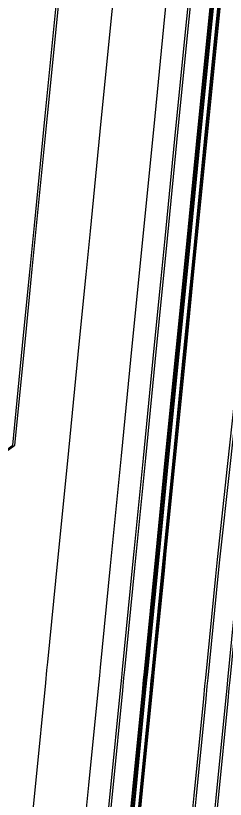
# Model space of a CAD drawing. Extents: x 1797478 to 1804836, y 246529 to 250952.
# Drawn here: x 1797721.2 to 1797768.7, y 248051.1 to 248228.7 of the extents above; entities that cross this region are included whole.
import ezdxf

# ---------------------------------------------------------------- set-up
doc = ezdxf.new("R2010")
doc.units = 0
for name, color, linetype in [('1', 7, 'Continuous'), ('DRAINAGE', 7, 'Continuous'), ('EDPV-LINE', 7, 'Continuous'), ('SHDR-UPAV', 7, 'Continuous')]:
    doc.layers.add(name, color=color, linetype=linetype)

msp = doc.modelspace()

# ---------------------------------------------------------------- linework, layer by layer
for points in [[(1797687.3, 248036.49), (1797689.54, 248059.1), (1797691.72, 248081.11), (1797692, 248083.98), (1797692.19, 248085.82), (1797694.34, 248108.87), (1797694.66, 248112.6), (1797720.57, 248131.4), (1797723.03, 248156.28), (1797724.52, 248171.31), (1797725.5, 248181.16), (1797727.96, 248206.03), (1797730.43, 248230.91), (1797732.9, 248255.83), (1797733.72, 248263.94), (1797734.85, 248275.06), (1797735.44, 248280.81), (1797738.05, 248305.78), (1797740.74, 248330.74), (1797743.49, 248355.69), (1797746.32, 248380.64), (1797749.22, 248405.57), (1797752.2, 248430.5), (1797755.25, 248455.42)], [(1797687.81, 248036.43), (1797690.05, 248059.05), (1797692.23, 248081.06), (1797692.51, 248083.93), (1797692.69, 248085.77), (1797694.84, 248108.82), (1797695.16, 248112.55), (1797721.07, 248131.35), (1797723.53, 248156.23), (1797725.02, 248171.26), (1797725.99, 248181.11), (1797728.46, 248205.99), (1797730.92, 248230.86), (1797733.39, 248255.78), (1797734.21, 248263.89), (1797735.34, 248275.01), (1797735.93, 248280.76), (1797738.54, 248305.73), (1797741.22, 248330.69), (1797743.98, 248355.64), (1797746.81, 248380.58), (1797749.71, 248405.51), (1797752.68, 248430.44), (1797755.73, 248455.36)], [(1797687.81, 248036.43), (1797690.05, 248059.05), (1797692.23, 248081.06), (1797692.51, 248083.93), (1797692.69, 248085.77), (1797694.84, 248108.82), (1797695.16, 248112.55), (1797721.07, 248131.35), (1797723.53, 248156.23), (1797725.02, 248171.26), (1797725.99, 248181.11), (1797728.46, 248205.99), (1797730.92, 248230.86), (1797733.39, 248255.78), (1797734.21, 248263.89), (1797735.34, 248275.01), (1797735.93, 248280.76), (1797738.54, 248305.73), (1797741.22, 248330.69), (1797743.98, 248355.64), (1797746.81, 248380.58), (1797749.71, 248405.51), (1797752.68, 248430.44), (1797755.73, 248455.36)], [(1797723.64, 248032.89), (1797725.88, 248055.51), (1797728.05, 248077.51), (1797728.34, 248080.39), (1797728.52, 248082.22), (1797730.8, 248105.26), (1797731.17, 248108.99), (1797733.26, 248130.14), (1797735.72, 248155.02), (1797737.21, 248170.06), (1797738.18, 248179.9), (1797740.65, 248204.78), (1797743.11, 248229.66), (1797745.58, 248254.56), (1797746.39, 248262.65), (1797747.52, 248273.76), (1797748.11, 248279.5), (1797750.72, 248304.43), (1797753.4, 248329.36), (1797756.15, 248354.27), (1797758.98, 248379.18), (1797761.88, 248404.08), (1797764.85, 248428.97), (1797767.89, 248453.85)], [(1797723.64, 248032.89), (1797725.88, 248055.51), (1797728.05, 248077.51), (1797728.34, 248080.39), (1797728.52, 248082.22), (1797730.8, 248105.26), (1797731.17, 248108.99), (1797733.26, 248130.14), (1797735.72, 248155.02), (1797737.21, 248170.06), (1797738.18, 248179.9), (1797740.65, 248204.78), (1797743.11, 248229.66), (1797745.58, 248254.56), (1797746.39, 248262.65), (1797747.52, 248273.76), (1797748.11, 248279.5), (1797750.72, 248304.43), (1797753.4, 248329.36), (1797756.15, 248354.27), (1797758.98, 248379.18), (1797761.88, 248404.08), (1797764.85, 248428.97), (1797767.89, 248453.85)], [(1797723.64, 248032.89), (1797725.88, 248055.51), (1797728.05, 248077.51), (1797728.34, 248080.39), (1797728.52, 248082.22), (1797730.8, 248105.26), (1797731.17, 248108.99), (1797733.26, 248130.14), (1797735.72, 248155.02), (1797737.21, 248170.06), (1797738.18, 248179.9), (1797740.65, 248204.78), (1797743.11, 248229.66), (1797745.58, 248254.56), (1797746.39, 248262.65), (1797747.52, 248273.76), (1797748.11, 248279.5), (1797750.72, 248304.43), (1797753.4, 248329.36), (1797756.15, 248354.27), (1797758.98, 248379.18), (1797761.88, 248404.08), (1797764.85, 248428.97), (1797767.89, 248453.85)], [(1797723.64, 248032.89), (1797725.88, 248055.51), (1797728.05, 248077.51), (1797728.34, 248080.39), (1797728.52, 248082.22), (1797730.8, 248105.26), (1797731.17, 248108.99), (1797733.26, 248130.14), (1797735.72, 248155.02), (1797737.21, 248170.06), (1797738.18, 248179.9), (1797740.65, 248204.78), (1797743.11, 248229.66), (1797745.58, 248254.56), (1797746.39, 248262.65), (1797747.52, 248273.76), (1797748.11, 248279.5), (1797750.72, 248304.43), (1797753.4, 248329.36), (1797756.15, 248354.27), (1797758.98, 248379.18), (1797761.88, 248404.08), (1797764.85, 248428.97), (1797767.89, 248453.85)], [(1797735.58, 248031.71), (1797737.82, 248054.33), (1797740, 248076.33), (1797740.28, 248079.2), (1797740.46, 248081.04), (1797742.74, 248104.08), (1797743.11, 248107.81), (1797745.2, 248128.96), (1797747.67, 248153.84), (1797749.15, 248168.88), (1797750.13, 248178.72), (1797752.59, 248203.6), (1797755.05, 248228.48), (1797757.52, 248253.37), (1797758.33, 248261.45), (1797759.46, 248272.54), (1797760.05, 248278.27), (1797762.65, 248303.17), (1797765.33, 248328.06), (1797768.08, 248352.94), (1797770.9, 248377.81), (1797773.79, 248402.68), (1797776.76, 248427.53), (1797779.8, 248452.38)], [(1797735.58, 248031.71), (1797737.82, 248054.33), (1797740, 248076.33), (1797740.28, 248079.2), (1797740.46, 248081.04), (1797742.74, 248104.08), (1797743.11, 248107.81), (1797745.2, 248128.96), (1797747.67, 248153.84), (1797749.15, 248168.88), (1797750.13, 248178.72), (1797752.59, 248203.6), (1797755.05, 248228.48), (1797757.52, 248253.37), (1797758.33, 248261.45), (1797759.46, 248272.54), (1797760.05, 248278.27), (1797762.65, 248303.17), (1797765.33, 248328.06), (1797768.08, 248352.94), (1797770.9, 248377.81), (1797773.79, 248402.68), (1797776.76, 248427.53), (1797779.8, 248452.38)], [(1797735.58, 248031.71), (1797737.82, 248054.33), (1797740, 248076.33), (1797740.28, 248079.2), (1797740.46, 248081.04), (1797742.74, 248104.08), (1797743.11, 248107.81), (1797745.2, 248128.96), (1797747.67, 248153.84), (1797749.15, 248168.88), (1797750.13, 248178.72), (1797752.59, 248203.6), (1797755.05, 248228.48), (1797757.52, 248253.37), (1797758.33, 248261.45), (1797759.46, 248272.54), (1797760.05, 248278.27), (1797762.65, 248303.17), (1797765.33, 248328.06), (1797768.08, 248352.94), (1797770.9, 248377.81), (1797773.79, 248402.68), (1797776.76, 248427.53), (1797779.8, 248452.38)], [(1797735.58, 248031.71), (1797737.82, 248054.33), (1797740, 248076.33), (1797740.28, 248079.2), (1797740.46, 248081.04), (1797742.74, 248104.08), (1797743.11, 248107.81), (1797745.2, 248128.96), (1797747.67, 248153.84), (1797749.15, 248168.88), (1797750.13, 248178.72), (1797752.59, 248203.6), (1797755.05, 248228.48), (1797757.52, 248253.37), (1797758.33, 248261.45), (1797759.46, 248272.54), (1797760.05, 248278.27), (1797762.65, 248303.17), (1797765.33, 248328.06), (1797768.08, 248352.94), (1797770.9, 248377.81), (1797773.79, 248402.68), (1797776.76, 248427.53), (1797779.8, 248452.38)], [(1797740.56, 248031.22), (1797742.79, 248053.83), (1797744.97, 248075.84), (1797745.26, 248078.71), (1797745.44, 248080.55), (1797747.72, 248103.59), (1797748.09, 248107.31), (1797750.18, 248128.47), (1797752.64, 248153.35), (1797754.13, 248168.38), (1797755.1, 248178.23), (1797757.56, 248203.1), (1797760.03, 248227.98), (1797762.49, 248252.87), (1797763.31, 248260.94), (1797764.44, 248272.03), (1797765.02, 248277.76), (1797767.63, 248302.64), (1797770.3, 248327.52), (1797773.05, 248352.38), (1797775.87, 248377.24), (1797778.76, 248402.09), (1797781.72, 248426.93), (1797784.76, 248451.77)], [(1797741.07, 248031.16), (1797743.31, 248053.78), (1797745.49, 248075.79), (1797745.77, 248078.66), (1797745.96, 248080.5), (1797748.24, 248103.54), (1797748.6, 248107.26), (1797750.7, 248128.42), (1797753.16, 248153.3), (1797754.65, 248168.33), (1797755.62, 248178.18), (1797758.08, 248203.05), (1797760.54, 248227.93), (1797763.01, 248252.82), (1797763.83, 248260.89), (1797764.95, 248271.97), (1797765.54, 248277.71), (1797768.14, 248302.59), (1797770.82, 248327.46), (1797773.57, 248352.32), (1797776.39, 248377.18), (1797779.28, 248402.03), (1797782.24, 248426.87), (1797785.28, 248451.7)], [(1797745.78, 248030.7), (1797748.02, 248053.32), (1797750.2, 248075.32), (1797750.48, 248078.2), (1797750.66, 248080.03), (1797752.94, 248103.07), (1797753.31, 248106.8), (1797755.39, 248127.95), (1797757.85, 248152.83), (1797759.34, 248167.87), (1797760.31, 248177.71), (1797762.77, 248202.59), (1797765.22, 248227.47), (1797767.69, 248252.35), (1797768.5, 248260.42), (1797769.62, 248271.5), (1797770.21, 248277.22), (1797772.81, 248302.09), (1797775.49, 248326.95), (1797778.23, 248351.8), (1797781.05, 248376.65), (1797783.94, 248401.48), (1797786.9, 248426.31), (1797789.93, 248451.13)], [(1797746.07, 248030.67), (1797748.31, 248053.29), (1797750.49, 248075.29), (1797750.77, 248078.17), (1797750.95, 248080), (1797753.23, 248103.05), (1797753.6, 248106.77), (1797755.69, 248127.92), (1797758.16, 248152.8), (1797759.64, 248167.84), (1797760.62, 248177.68), (1797763.08, 248202.56), (1797765.54, 248227.44), (1797768.01, 248252.32), (1797768.82, 248260.39), (1797769.95, 248271.46), (1797770.54, 248277.19), (1797773.14, 248302.06), (1797775.81, 248326.92), (1797778.56, 248351.77), (1797781.37, 248376.61), (1797784.26, 248401.44), (1797787.22, 248426.27), (1797790.26, 248451.09)], [(1797746.08, 248030.67), (1797748.32, 248053.29), (1797750.5, 248075.29), (1797750.78, 248078.17), (1797750.96, 248080), (1797753.24, 248103.04), (1797753.6, 248106.77), (1797755.69, 248127.92), (1797758.15, 248152.8), (1797759.64, 248167.84), (1797760.61, 248177.68), (1797763.06, 248202.56), (1797765.52, 248227.44), (1797767.98, 248252.32), (1797768.8, 248260.39), (1797769.92, 248271.47), (1797770.51, 248277.19), (1797773.11, 248302.06), (1797775.78, 248326.92), (1797778.53, 248351.77), (1797781.35, 248376.61), (1797784.24, 248401.45), (1797787.2, 248426.27), (1797790.23, 248451.09)], [(1797746.28, 248030.65), (1797748.52, 248053.27), (1797750.69, 248075.27), (1797750.98, 248078.15), (1797751.16, 248079.98), (1797753.44, 248103.02), (1797753.81, 248106.75), (1797755.9, 248127.9), (1797758.36, 248152.78), (1797759.85, 248167.82), (1797760.83, 248177.66), (1797763.29, 248202.54), (1797765.75, 248227.42), (1797768.22, 248252.3), (1797769.03, 248260.37), (1797770.16, 248271.44), (1797770.75, 248277.17), (1797773.35, 248302.03), (1797776.02, 248326.89), (1797778.76, 248351.74), (1797781.58, 248376.59), (1797784.47, 248401.42), (1797787.43, 248426.24), (1797790.47, 248451.06)], [(1797747.27, 248030.55), (1797749.51, 248053.17), (1797751.69, 248075.17), (1797751.97, 248078.05), (1797752.16, 248079.88), (1797754.44, 248102.93), (1797754.8, 248106.65), (1797756.9, 248127.8), (1797759.36, 248152.68), (1797760.85, 248167.72), (1797761.82, 248177.56), (1797764.28, 248202.44), (1797766.74, 248227.32), (1797769.21, 248252.2), (1797770.02, 248260.26), (1797771.15, 248271.34), (1797771.74, 248277.07), (1797774.34, 248301.93), (1797777.01, 248326.78), (1797779.76, 248351.63), (1797782.57, 248376.47), (1797785.46, 248401.3), (1797788.43, 248426.12), (1797791.46, 248450.94)], [(1797747.47, 248030.53), (1797749.71, 248053.15), (1797751.89, 248075.15), (1797752.17, 248078.03), (1797752.35, 248079.86), (1797754.63, 248102.91), (1797755, 248106.63), (1797757.1, 248127.78), (1797759.56, 248152.66), (1797761.05, 248167.7), (1797762.02, 248177.54), (1797764.48, 248202.42), (1797766.94, 248227.3), (1797769.41, 248252.18), (1797770.22, 248260.24), (1797771.35, 248271.32), (1797771.94, 248277.05), (1797774.54, 248301.91), (1797777.21, 248326.76), (1797779.96, 248351.61), (1797782.77, 248376.45), (1797785.66, 248401.28), (1797788.62, 248426.1), (1797791.66, 248450.91)], [(1797747.77, 248030.5), (1797750.01, 248053.12), (1797752.19, 248075.12), (1797752.47, 248078), (1797752.65, 248079.84), (1797754.93, 248102.88), (1797755.3, 248106.6), (1797757.39, 248127.76), (1797759.86, 248152.63), (1797761.34, 248167.67), (1797762.32, 248177.51), (1797764.78, 248202.39), (1797767.24, 248227.27), (1797769.71, 248252.15), (1797770.52, 248260.21), (1797771.65, 248271.29), (1797772.24, 248277.02), (1797774.84, 248301.88), (1797777.51, 248326.73), (1797780.25, 248351.58), (1797783.07, 248376.41), (1797785.96, 248401.24), (1797788.92, 248426.06), (1797791.95, 248450.88)], [(1797759.42, 248029.35), (1797761.66, 248051.97), (1797763.84, 248073.97), (1797764.12, 248076.85), (1797764.3, 248078.68), (1797766.58, 248101.72), (1797766.96, 248105.45), (1797769.27, 248126.58), (1797771.98, 248151.43), (1797773.61, 248166.46), (1797774.69, 248176.29), (1797777.4, 248201.14), (1797780.11, 248226), (1797782.82, 248250.83), (1797783.7, 248258.88), (1797784.9, 248269.93), (1797785.52, 248275.64), (1797788.23, 248300.46), (1797790.94, 248325.27), (1797793.64, 248350.08), (1797796.35, 248374.89), (1797799.06, 248399.7), (1797801.76, 248424.51), (1797804.47, 248449.33)], [(1797764.42, 248028.85), (1797766.66, 248051.47), (1797768.83, 248073.48), (1797769.12, 248076.35), (1797769.3, 248078.19), (1797771.58, 248101.23), (1797771.96, 248104.95), (1797774.26, 248126.09), (1797776.97, 248150.94), (1797778.61, 248165.96), (1797779.68, 248175.79), (1797782.39, 248200.65), (1797785.11, 248225.5), (1797787.81, 248250.33), (1797788.69, 248258.38), (1797789.9, 248269.42), (1797790.52, 248275.13), (1797793.22, 248299.93), (1797795.93, 248324.72), (1797798.63, 248349.52), (1797801.34, 248374.32), (1797804.04, 248399.11), (1797806.75, 248423.91), (1797809.45, 248448.71)], [(1797764.94, 248028.8), (1797767.17, 248051.42), (1797769.35, 248073.42), (1797769.64, 248076.3), (1797769.82, 248078.14), (1797772.1, 248101.18), (1797772.47, 248104.9), (1797774.78, 248126.04), (1797777.49, 248150.89), (1797779.13, 248165.91), (1797780.2, 248175.74), (1797782.91, 248200.6), (1797785.62, 248225.45), (1797788.33, 248250.28), (1797789.21, 248258.32), (1797790.41, 248269.37), (1797791.04, 248275.08), (1797793.74, 248299.87), (1797796.45, 248324.67), (1797799.15, 248349.46), (1797801.86, 248374.26), (1797804.56, 248399.05), (1797807.27, 248423.85), (1797809.97, 248448.65)]]:
    msp.add_lwpolyline(points)
at = {"layer": '1'}
msp.add_lwpolyline([(1797723.64, 248032.89), (1797725.88, 248055.51), (1797728.05, 248077.51), (1797728.34, 248080.39), (1797728.52, 248082.22), (1797730.8, 248105.26), (1797731.17, 248108.99), (1797733.26, 248130.14), (1797735.72, 248155.02), (1797737.21, 248170.06), (1797738.18, 248179.9), (1797740.65, 248204.78), (1797743.11, 248229.66), (1797745.58, 248254.56), (1797746.39, 248262.65), (1797747.52, 248273.76), (1797748.11, 248279.5), (1797750.72, 248304.43), (1797753.4, 248329.36), (1797756.15, 248354.27), (1797758.98, 248379.18), (1797761.88, 248404.08), (1797764.85, 248428.97), (1797767.89, 248453.85)], dxfattribs=at)
at = {"layer": 'DRAINAGE'}
for points in [[(1797745.78, 248030.7), (1797748.02, 248053.32), (1797750.2, 248075.32), (1797750.48, 248078.2), (1797750.66, 248080.03), (1797752.94, 248103.07), (1797753.31, 248106.8), (1797755.39, 248127.95), (1797757.85, 248152.83), (1797759.34, 248167.87), (1797760.31, 248177.71), (1797762.77, 248202.59), (1797765.22, 248227.47), (1797767.69, 248252.35), (1797768.5, 248260.42), (1797769.62, 248271.5), (1797770.21, 248277.22), (1797772.81, 248302.09), (1797775.49, 248326.95), (1797778.23, 248351.8), (1797781.05, 248376.65), (1797783.94, 248401.48), (1797786.9, 248426.31), (1797789.93, 248451.13)], [(1797747.77, 248030.5), (1797750.01, 248053.12), (1797752.19, 248075.12), (1797752.47, 248078), (1797752.65, 248079.84), (1797754.93, 248102.88), (1797755.3, 248106.6), (1797757.39, 248127.76), (1797759.86, 248152.63), (1797761.34, 248167.67), (1797762.32, 248177.51), (1797764.78, 248202.39), (1797767.24, 248227.27), (1797769.71, 248252.15), (1797770.52, 248260.21), (1797771.65, 248271.29), (1797772.24, 248277.02), (1797774.84, 248301.88), (1797777.51, 248326.73), (1797780.25, 248351.58), (1797783.07, 248376.41), (1797785.96, 248401.24), (1797788.92, 248426.06), (1797791.95, 248450.88)]]:
    msp.add_lwpolyline(points, dxfattribs=at)
at = {"layer": 'EDPV-LINE'}
for points in [[(1797687.81, 248036.43), (1797690.05, 248059.05), (1797692.23, 248081.06), (1797692.51, 248083.93), (1797692.69, 248085.77), (1797694.84, 248108.82), (1797695.16, 248112.55), (1797721.07, 248131.35), (1797723.53, 248156.23), (1797725.02, 248171.26), (1797725.99, 248181.11), (1797728.46, 248205.99), (1797730.92, 248230.86), (1797733.39, 248255.78), (1797734.21, 248263.89), (1797735.34, 248275.01), (1797735.93, 248280.76), (1797738.54, 248305.73), (1797741.22, 248330.69), (1797743.98, 248355.64), (1797746.81, 248380.58), (1797749.71, 248405.51), (1797752.68, 248430.44), (1797755.73, 248455.36)], [(1797687.81, 248036.43), (1797690.05, 248059.05), (1797692.23, 248081.06), (1797692.51, 248083.93), (1797692.69, 248085.77), (1797694.84, 248108.82), (1797695.16, 248112.55), (1797721.07, 248131.35), (1797723.53, 248156.23), (1797725.02, 248171.26), (1797725.99, 248181.11), (1797728.46, 248205.99), (1797730.92, 248230.86), (1797733.39, 248255.78), (1797734.21, 248263.89), (1797735.34, 248275.01), (1797735.93, 248280.76), (1797738.54, 248305.73), (1797741.22, 248330.69), (1797743.98, 248355.64), (1797746.81, 248380.58), (1797749.71, 248405.51), (1797752.68, 248430.44), (1797755.73, 248455.36)], [(1797687.81, 248036.43), (1797690.05, 248059.05), (1797692.23, 248081.06), (1797692.51, 248083.93), (1797692.69, 248085.77), (1797694.84, 248108.82), (1797695.16, 248112.55), (1797721.07, 248131.35), (1797723.53, 248156.23), (1797725.02, 248171.26), (1797725.99, 248181.11), (1797728.46, 248205.99), (1797730.92, 248230.86), (1797733.39, 248255.78), (1797734.21, 248263.89), (1797735.34, 248275.01), (1797735.93, 248280.76), (1797738.54, 248305.73), (1797741.22, 248330.69), (1797743.98, 248355.64), (1797746.81, 248380.58), (1797749.71, 248405.51), (1797752.68, 248430.44), (1797755.73, 248455.36)], [(1797687.81, 248036.43), (1797690.05, 248059.05), (1797692.23, 248081.06), (1797692.51, 248083.93), (1797692.69, 248085.77), (1797694.84, 248108.82), (1797695.16, 248112.55), (1797721.07, 248131.35), (1797723.53, 248156.23), (1797725.02, 248171.26), (1797725.99, 248181.11), (1797728.46, 248205.99), (1797730.92, 248230.86), (1797733.39, 248255.78), (1797734.21, 248263.89), (1797735.34, 248275.01), (1797735.93, 248280.76), (1797738.54, 248305.73), (1797741.22, 248330.69), (1797743.98, 248355.64), (1797746.81, 248380.58), (1797749.71, 248405.51), (1797752.68, 248430.44), (1797755.73, 248455.36)], [(1797735.58, 248031.71), (1797737.82, 248054.33), (1797740, 248076.33), (1797740.28, 248079.2), (1797740.46, 248081.04), (1797742.74, 248104.08), (1797743.11, 248107.81), (1797745.2, 248128.96), (1797747.67, 248153.84), (1797749.15, 248168.88), (1797750.13, 248178.72), (1797752.59, 248203.6), (1797755.05, 248228.48), (1797757.52, 248253.37), (1797758.33, 248261.45), (1797759.46, 248272.54), (1797760.05, 248278.27), (1797762.65, 248303.17), (1797765.33, 248328.06), (1797768.08, 248352.94), (1797770.9, 248377.81), (1797773.79, 248402.68), (1797776.76, 248427.53), (1797779.8, 248452.38)], [(1797735.58, 248031.71), (1797737.82, 248054.33), (1797740, 248076.33), (1797740.28, 248079.2), (1797740.46, 248081.04), (1797742.74, 248104.08), (1797743.11, 248107.81), (1797745.2, 248128.96), (1797747.67, 248153.84), (1797749.15, 248168.88), (1797750.13, 248178.72), (1797752.59, 248203.6), (1797755.05, 248228.48), (1797757.52, 248253.37), (1797758.33, 248261.45), (1797759.46, 248272.54), (1797760.05, 248278.27), (1797762.65, 248303.17), (1797765.33, 248328.06), (1797768.08, 248352.94), (1797770.9, 248377.81), (1797773.79, 248402.68), (1797776.76, 248427.53), (1797779.8, 248452.38)], [(1797745.78, 248030.7), (1797748.02, 248053.32), (1797750.2, 248075.32), (1797750.48, 248078.2), (1797750.66, 248080.03), (1797752.94, 248103.07), (1797753.31, 248106.8), (1797755.39, 248127.95), (1797757.85, 248152.83), (1797759.34, 248167.87), (1797760.31, 248177.71), (1797762.77, 248202.59), (1797765.22, 248227.47), (1797767.69, 248252.35), (1797768.5, 248260.42), (1797769.62, 248271.5), (1797770.21, 248277.22), (1797772.81, 248302.09), (1797775.49, 248326.95), (1797778.23, 248351.8), (1797781.05, 248376.65), (1797783.94, 248401.48), (1797786.9, 248426.31), (1797789.93, 248451.13)], [(1797747.77, 248030.5), (1797750.01, 248053.12), (1797752.19, 248075.12), (1797752.47, 248078), (1797752.65, 248079.84), (1797754.93, 248102.88), (1797755.3, 248106.6), (1797757.39, 248127.76), (1797759.86, 248152.63), (1797761.34, 248167.67), (1797762.32, 248177.51), (1797764.78, 248202.39), (1797767.24, 248227.27), (1797769.71, 248252.15), (1797770.52, 248260.21), (1797771.65, 248271.29), (1797772.24, 248277.02), (1797774.84, 248301.88), (1797777.51, 248326.73), (1797780.25, 248351.58), (1797783.07, 248376.41), (1797785.96, 248401.24), (1797788.92, 248426.06), (1797791.95, 248450.88)]]:
    msp.add_lwpolyline(points, dxfattribs=at)
at = {"layer": 'SHDR-UPAV'}
for points in [[(1797745.53, 248030.72), (1797747.77, 248053.34), (1797749.95, 248075.34), (1797750.23, 248078.22), (1797750.41, 248080.06), (1797752.69, 248103.1), (1797753.06, 248106.82), (1797755.15, 248127.98), (1797757.62, 248152.86), (1797759.1, 248167.89), (1797760.08, 248177.73), (1797762.54, 248202.61), (1797765, 248227.49), (1797767.47, 248252.37), (1797768.28, 248260.44), (1797769.41, 248271.52), (1797770, 248277.25), (1797772.6, 248302.11), (1797775.27, 248326.97), (1797778.02, 248351.83), (1797780.84, 248376.67), (1797783.73, 248401.51), (1797786.69, 248426.33), (1797789.72, 248451.15)], [(1797745.53, 248030.72), (1797747.77, 248053.34), (1797749.95, 248075.34), (1797750.23, 248078.22), (1797750.41, 248080.06), (1797752.69, 248103.1), (1797753.06, 248106.82), (1797755.15, 248127.98), (1797757.62, 248152.86), (1797759.1, 248167.89), (1797760.08, 248177.73), (1797762.54, 248202.61), (1797765, 248227.49), (1797767.47, 248252.37), (1797768.28, 248260.44), (1797769.41, 248271.52), (1797770, 248277.25), (1797772.6, 248302.11), (1797775.27, 248326.97), (1797778.02, 248351.83), (1797780.84, 248376.67), (1797783.73, 248401.51), (1797786.69, 248426.33), (1797789.72, 248451.15)], [(1797759.96, 248029.3), (1797762.2, 248051.91), (1797764.38, 248073.92), (1797764.66, 248076.79), (1797764.84, 248078.63), (1797767.12, 248101.67), (1797767.5, 248105.39), (1797769.8, 248126.53), (1797772.52, 248151.38), (1797774.15, 248166.4), (1797775.23, 248176.24), (1797777.94, 248201.09), (1797780.65, 248225.94), (1797783.36, 248250.78), (1797784.24, 248258.83), (1797785.44, 248269.88), (1797786.06, 248275.59), (1797788.77, 248300.4), (1797791.48, 248325.21), (1797794.18, 248350.02), (1797796.89, 248374.83), (1797799.6, 248399.64), (1797802.3, 248424.45), (1797805.01, 248449.26)], [(1797759.96, 248029.3), (1797762.2, 248051.91), (1797764.38, 248073.92), (1797764.66, 248076.79), (1797764.84, 248078.63), (1797767.12, 248101.67), (1797767.5, 248105.39), (1797769.8, 248126.53), (1797772.52, 248151.38), (1797774.15, 248166.4), (1797775.23, 248176.24), (1797777.94, 248201.09), (1797780.65, 248225.94), (1797783.36, 248250.78), (1797784.24, 248258.83), (1797785.44, 248269.88), (1797786.06, 248275.59), (1797788.77, 248300.4), (1797791.48, 248325.21), (1797794.18, 248350.02), (1797796.89, 248374.83), (1797799.6, 248399.64), (1797802.3, 248424.45), (1797805.01, 248449.26)]]:
    msp.add_lwpolyline(points, dxfattribs=at)

doc.saveas('drawing.dxf')
